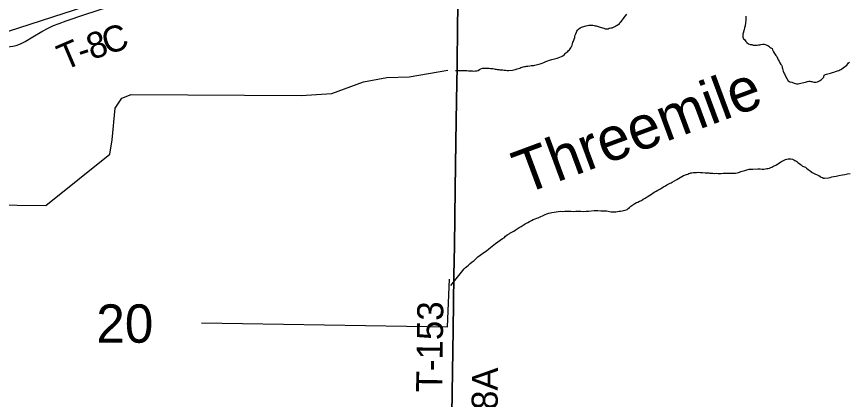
# Model space of a CAD drawing. Extents: x 2.4 to 73.1, y 4.5 to 25.6.
# Drawn here: x 33.042 to 33.951, y 21.132 to 21.55 of the extents above; entities that cross this region are included whole.
import ezdxf

# ---------------------------------------------------------------- set-up
doc = ezdxf.new("R2010")
doc.units = 0
for name, color, linetype in [('GM_X_Minor_River', 7, 'Continuous'), ('GM_X_Minor_River_Text', 7, 'Continuous'), ('GM_X_Rail_Line', 7, 'Continuous'), ('GM_X_Section_Text', 7, 'Continuous'), ('GM_X_Township', 7, 'Continuous'), ('GM_X_Township_Road', 7, 'Continuous'), ('GM_X_Township_Road_Text', 7, 'Continuous'), ('SH_Cut_Line', 7, 'Continuous')]:
    doc.layers.add(name, color=color, linetype=linetype)

msp = doc.modelspace()

# ---------------------------------------------------------------- linework, layer by layer
at = {"layer": 'GM_X_Minor_River'}
for points in [[(33.64919, 21.52192), (33.6498, 21.52323), (33.6502, 21.52436), (33.65061, 21.5253), (33.65103, 21.52719), (33.65125, 21.52813), (33.65166, 21.52964), (33.65228, 21.53134), (33.65289, 21.53303), (33.65349, 21.53415), (33.65408, 21.53528), (33.65506, 21.5362), (33.65699, 21.53767), (33.65834, 21.5384), (33.65949, 21.53894), (33.66351, 21.53997), (33.66504, 21.54032), (33.66656, 21.54047), (33.66808, 21.54062), (33.66941, 21.54058), (33.67074, 21.54055), (33.67244, 21.54032), (33.67339, 21.5401), (33.67452, 21.53988), (33.67546, 21.53948), (33.67659, 21.53907), (33.67773, 21.53885), (33.67866, 21.53845), (33.68017, 21.53803), (33.68149, 21.53762), (33.68281, 21.5372), (33.68413, 21.53679), (33.68527, 21.53657), (33.68659, 21.53654), (33.68754, 21.53651), (33.6887, 21.53724), (33.69061, 21.53757), (33.69195, 21.53792), (33.69348, 21.53845), (33.69502, 21.53936), (33.69598, 21.53991), (33.69733, 21.54063), (33.69849, 21.54136), (33.69945, 21.54191), (33.70024, 21.54284), (33.70083, 21.54377), (33.70219, 21.54507), (33.70317, 21.54637), (33.70435, 21.54786), (33.70514, 21.54898), (33.70808, 21.5527)], [(33.83774, 21.55034), (33.8379, 21.54919), (33.83787, 21.54806), (33.83784, 21.54673), (33.83761, 21.54521), (33.83758, 21.54407), (33.83736, 21.54256), (33.83712, 21.54067), (33.8369, 21.53934), (33.83649, 21.53841), (33.83628, 21.53727), (33.83605, 21.53576), (33.83481, 21.53199), (33.8346, 21.53086), (33.83457, 21.52991), (33.83436, 21.52896), (33.83452, 21.52763), (33.83542, 21.5259), (33.83616, 21.52493), (33.83708, 21.52396), (33.83782, 21.52299), (33.83893, 21.52182), (33.84079, 21.52044), (33.84267, 21.51964), (33.84438, 21.5194), (33.84588, 21.51898), (33.8474, 21.51895), (33.84873, 21.51891), (33.85025, 21.51887), (33.85177, 21.51902), (33.85292, 21.51918), (33.85425, 21.51953), (33.85616, 21.51986), (33.85787, 21.51982), (33.859, 21.51941), (33.86182, 21.51838), (33.86294, 21.5176), (33.86406, 21.51662), (33.86518, 21.51583), (33.86649, 21.51504), (33.86702, 21.51369), (33.86792, 21.51139), (33.86902, 21.50984), (33.86974, 21.5085), (33.87048, 21.50753), (33.87178, 21.50636), (33.8725, 21.50482), (33.87321, 21.5029), (33.87412, 21.50136), (33.87483, 21.49944), (33.87594, 21.49789), (33.87667, 21.49692), (33.87739, 21.49539), (33.87756, 21.49443), (33.87772, 21.49329), (33.87807, 21.49195)], [(33.52088, 21.49128), (33.52421, 21.49129), (33.52535, 21.49126), (33.5263, 21.49124), (33.52744, 21.49121), (33.52839, 21.49118), (33.52972, 21.49115), (33.53105, 21.49112), (33.53238, 21.49108), (33.53352, 21.49106), (33.53503, 21.49083), (33.53655, 21.49079), (33.53807, 21.49075), (33.53921, 21.49072), (33.54034, 21.4905), (33.54282, 21.49082), (33.54415, 21.49098), (33.54568, 21.49132), (33.54703, 21.49242), (33.54857, 21.49314), (33.55029, 21.49367), (33.55162, 21.49363), (33.55296, 21.49379), (33.5541, 21.49376), (33.55618, 21.49371), (33.5577, 21.49367), (33.55922, 21.49344), (33.56073, 21.4934), (33.56168, 21.49319), (33.56319, 21.49296), (33.56414, 21.49275), (33.56527, 21.49253), (33.5664, 21.49231), (33.56811, 21.49227), (33.56925, 21.49205), (33.57076, 21.49201), (33.57247, 21.49177), (33.57398, 21.49155), (33.5755, 21.49151), (33.5772, 21.49127), (33.57872, 21.49124), (33.5831, 21.4915), (33.58463, 21.49204), (33.58635, 21.49237), (33.5873, 21.49254), (33.58826, 21.49289), (33.58979, 21.49342), (33.59113, 21.49377), (33.59228, 21.49431), (33.59363, 21.49484), (33.59478, 21.4952), (33.59611, 21.49554), (33.59745, 21.4957), (33.59859, 21.49586), (33.59992, 21.49601), (33.60202, 21.49634), (33.60354, 21.49649), (33.60488, 21.49665), (33.6064, 21.4968), (33.60755, 21.49715), (33.60889, 21.4975), (33.61041, 21.49765), (33.61175, 21.49799), (33.61347, 21.49852), (33.61558, 21.49922), (33.6175, 21.49994), (33.61961, 21.50102), (33.62191, 21.50172), (33.62364, 21.50244), (33.62497, 21.50278), (33.62613, 21.50332), (33.62765, 21.50367), (33.62899, 21.50401), (33.63033, 21.50436), (33.63186, 21.5047), (33.63301, 21.50505), (33.63665, 21.50647), (33.63799, 21.50701), (33.63975, 21.50868), (33.64053, 21.5096), (33.6415, 21.51034), (33.64246, 21.51107), (33.64343, 21.51181), (33.64441, 21.51292), (33.64538, 21.51366), (33.64598, 21.51478), (33.64696, 21.51609), (33.64776, 21.51797), (33.64836, 21.5189), (33.64877, 21.52041), (33.64919, 21.52192)], [(33.9228, 21.48408), (33.92312, 21.48605), (33.92466, 21.48677), (33.92581, 21.48712), (33.92715, 21.48765), (33.93002, 21.48834), (33.93135, 21.48868), (33.9325, 21.48903), (33.93365, 21.48938), (33.93557, 21.49009), (33.93672, 21.49044), (33.93787, 21.49099), (33.93921, 21.49133), (33.94036, 21.49187), (33.94132, 21.49242), (33.94248, 21.49296), (33.94403, 21.49425), (33.94558, 21.49534), (33.94654, 21.49608), (33.9479, 21.49718), (33.94926, 21.49848), (33.94986, 21.49941), (33.95083, 21.50034)], [(32.50998, 21.35024), (33.07394, 21.34372), (33.14382, 21.39998), (33.14632, 21.41556), (33.1498, 21.45015), (33.15704, 21.46115), (33.16712, 21.46493), (33.3527, 21.46383), (33.38617, 21.46621), (33.42042, 21.47866), (33.44591, 21.48372), (33.47044, 21.48441), (33.5127, 21.49167)], [(33.87807, 21.49195), (33.8786, 21.49042), (33.87932, 21.48869), (33.88005, 21.48753), (33.88121, 21.485)], [(33.88121, 21.485), (33.8841, 21.47994), (33.88597, 21.47893), (33.88805, 21.47829), (33.8905, 21.47745), (33.89295, 21.4768), (33.89485, 21.47673), (33.89639, 21.47706), (33.89773, 21.47721), (33.89926, 21.47773), (33.90118, 21.47804), (33.90291, 21.47856), (33.90502, 21.47906), (33.90637, 21.47958), (33.9077, 21.47954), (33.90865, 21.47932), (33.90978, 21.47909), (33.91092, 21.47886), (33.91205, 21.47844), (33.913, 21.47841), (33.91453, 21.47855), (33.91606, 21.47888), (33.91799, 21.47976), (33.91935, 21.48048), (33.92051, 21.4812), (33.9228, 21.48408)], [(33.72806, 21.35197), (33.73019, 21.35324), (33.73292, 21.35505), (33.73486, 21.35631), (33.73662, 21.35759), (33.73837, 21.35867), (33.74011, 21.35956), (33.74185, 21.36046), (33.74398, 21.36172), (33.74612, 21.36298), (33.74806, 21.36425), (33.75, 21.36532), (33.75175, 21.36641), (33.75311, 21.36731), (33.75505, 21.3682), (33.75621, 21.36873), (33.75756, 21.36945), (33.76241, 21.37214), (33.76435, 21.37322), (33.76629, 21.37448), (33.76803, 21.37538), (33.76959, 21.37647), (33.77094, 21.37699), (33.77287, 21.37769), (33.77441, 21.37821), (33.77576, 21.37873), (33.77691, 21.37908), (33.77787, 21.37942), (33.77902, 21.37958), (33.78055, 21.37972), (33.78227, 21.37985), (33.78398, 21.37998), (33.78627, 21.3801), (33.78837, 21.38003), (33.79065, 21.37995), (33.7935, 21.37967), (33.7954, 21.3796), (33.7973, 21.37954), (33.79863, 21.37931), (33.79996, 21.37926), (33.80185, 21.37901), (33.80395, 21.37894), (33.80585, 21.37906), (33.80756, 21.37882), (33.80946, 21.37875), (33.81099, 21.37889), (33.81309, 21.37901), (33.815, 21.37914), (33.8171, 21.37926), (33.81919, 21.37919), (33.82128, 21.37912), (33.82338, 21.37924), (33.8249, 21.37919), (33.82662, 21.37932), (33.82815, 21.37965), (33.82969, 21.37998), (33.83084, 21.38032), (33.83219, 21.38085), (33.83391, 21.38117), (33.83526, 21.3817), (33.83661, 21.38203), (33.83796, 21.38256), (33.83892, 21.38291), (33.84026, 21.38305), (33.8416, 21.38339), (33.84332, 21.38352), (33.84542, 21.38364), (33.85095, 21.38384), (33.8519, 21.384), (33.85361, 21.38375), (33.8557, 21.38368), (33.8576, 21.38362), (33.85932, 21.38375), (33.86086, 21.38408), (33.8622, 21.38441), (33.86354, 21.38475), (33.86508, 21.38527), (33.86624, 21.3858), (33.86741, 21.38652), (33.86876, 21.38705), (33.86992, 21.38758), (33.87127, 21.3883), (33.87283, 21.3892), (33.87439, 21.39029), (33.87613, 21.39137), (33.87807, 21.39245), (33.87962, 21.39335), (33.88117, 21.39406), (33.88251, 21.39439), (33.88386, 21.39473), (33.88557, 21.39486), (33.88691, 21.39482), (33.88861, 21.39438), (33.89011, 21.39376), (33.89123, 21.39315), (33.89236, 21.39254), (33.89328, 21.39175), (33.8944, 21.39095), (33.8957, 21.38996), (33.897, 21.38896), (33.89831, 21.38816)], [(33.89831, 21.38816), (33.8998, 21.38697), (33.90167, 21.38614), (33.9028, 21.38553), (33.9041, 21.38454), (33.90577, 21.38315), (33.90782, 21.38175), (33.91024, 21.37996), (33.91305, 21.37853), (33.91548, 21.37731), (33.91736, 21.37649), (33.91886, 21.37568), (33.92017, 21.37487), (33.92148, 21.37426), (33.92261, 21.37384), (33.92355, 21.37362), (33.92814, 21.37403), (33.92986, 21.37436), (33.93179, 21.37505), (33.9339, 21.37555), (33.9362, 21.37605), (33.93927, 21.37671), (33.94309, 21.37715), (33.94597, 21.37781), (33.94865, 21.3783), (33.95152, 21.37877)], [(33.51577, 21.25663), (33.5306, 21.27482), (33.53198, 21.2761), (33.53335, 21.27739), (33.53511, 21.27885), (33.53707, 21.2805), (33.53903, 21.28234), (33.54118, 21.28398), (33.54333, 21.28581), (33.5455, 21.28802), (33.54802, 21.28965), (33.55193, 21.29256), (33.55466, 21.29457), (33.55719, 21.29657), (33.5648, 21.30222), (33.56734, 21.30404), (33.56987, 21.30605), (33.57221, 21.30768), (33.57415, 21.30876), (33.57553, 21.31024), (33.57748, 21.31169), (33.57942, 21.31277), (33.5804, 21.3135), (33.58176, 21.31441), (33.58311, 21.31512), (33.58448, 21.31603), (33.58622, 21.31711), (33.58817, 21.31838), (33.5905, 21.31982), (33.59263, 21.32108), (33.59478, 21.32253), (33.5971, 21.32379), (33.59982, 21.32541), (33.60176, 21.32649), (33.60388, 21.32737), (33.60582, 21.32845), (33.60775, 21.32933), (33.60968, 21.33003), (33.61122, 21.33055), (33.61276, 21.33107), (33.61411, 21.33179), (33.61585, 21.33249), (33.61739, 21.3332), (33.61895, 21.3341), (33.62068, 21.33461), (33.62184, 21.33514), (33.62299, 21.33549), (33.62453, 21.33601), (33.62625, 21.33633), (33.62855, 21.33663), (33.63085, 21.33713), (33.63333, 21.33724), (33.63543, 21.33755), (33.63791, 21.33747), (33.64039, 21.33757), (33.64401, 21.33764), (33.64686, 21.33755), (33.64971, 21.33745), (33.65238, 21.33756), (33.65505, 21.33766), (33.65771, 21.33757), (33.66095, 21.33746), (33.66362, 21.33756), (33.6661, 21.33767), (33.67221, 21.33823), (33.67621, 21.33829), (33.67944, 21.33818), (33.6821, 21.33809), (33.68439, 21.33802), (33.68591, 21.33797), (33.68742, 21.33754), (33.68912, 21.33729), (33.69083, 21.33704), (33.69235, 21.33699), (33.69349, 21.33695), (33.69464, 21.33691), (33.69597, 21.33706), (33.69788, 21.33719), (33.69941, 21.33752), (33.70114, 21.33784), (33.70267, 21.33798), (33.7042, 21.33831), (33.70592, 21.33863), (33.70727, 21.33916), (33.70824, 21.33951), (33.70923, 21.34061), (33.71078, 21.3417), (33.71235, 21.34317), (33.71449, 21.34463), (33.71664, 21.34608), (33.71857, 21.34696), (33.72011, 21.34767), (33.72186, 21.34857), (33.72398, 21.34945), (33.72592, 21.35071), (33.72806, 21.35197)], [(33.2439, 21.21568), (33.51219, 21.21149), (33.51456, 21.26357)]]:
    msp.add_lwpolyline(points, dxfattribs=at)
at = {"layer": 'GM_X_Rail_Line'}
msp.add_lwpolyline([(29.49738, 20.38454), (29.78056, 20.47623), (30.02642, 20.55584), (30.5317, 20.7222), (31.06173, 20.89547), (31.60226, 21.07108), (31.99378, 21.19809), (32.24901, 21.28076), (33.02045, 21.53011), (33.27514, 21.61267)], dxfattribs=at)
at = {"layer": 'GM_X_Township'}
msp.add_lwpolyline([(33.52348, 21.55929), (33.52326, 21.54065), (33.52279, 21.49561), (33.52224, 21.45833), (33.5215, 21.41329), (33.52074, 21.36204), (33.51972, 21.29992), (33.51919, 21.2673), (33.51837, 21.20828), (33.51713, 21.11664)], dxfattribs=at)
at = {"layer": 'GM_X_Township_Road'}
for points in [[(33.01906, 21.51698), (33.0225, 21.51698), (33.03181, 21.51699), (33.03488, 21.51721), (33.03791, 21.51765), (33.04177, 21.51862), (33.04637, 21.52038), (33.05131, 21.52292), (33.05985, 21.52798), (33.06978, 21.53383), (33.0764, 21.53734), (33.08233, 21.54012), (33.08837, 21.54263), (33.09627, 21.54552), (33.11635, 21.55218), (33.15567, 21.56499), (33.2553, 21.59744), (33.28546, 21.60725), (33.29385, 21.60965), (33.30113, 21.61141), (33.30848, 21.61279), (33.31528, 21.6137), (33.32274, 21.61432), (33.33053, 21.61456)], [(33.51687, 21.084), (33.51693, 21.08841), (33.51701, 21.09773), (33.51725, 21.11637), (33.51849, 21.20801), (33.5193, 21.26703), (33.51984, 21.29964), (33.52086, 21.36177), (33.52162, 21.41302), (33.52236, 21.45806), (33.52291, 21.49534), (33.52338, 21.54038), (33.5236, 21.55902), (33.524, 21.59629), (33.52446, 21.61197)]]:
    msp.add_lwpolyline(points, dxfattribs=at)
at = {"layer": 'SH_Cut_Line'}
for points in [[(33.51713, 21.11664), (33.51837, 21.20828), (33.51919, 21.2673), (33.51972, 21.29992), (33.52074, 21.36204), (33.5215, 21.41329), (33.52224, 21.45833), (33.52279, 21.49561), (33.52326, 21.54065), (33.52348, 21.55929)], [(33.52348, 21.55929), (33.52326, 21.54065), (33.52279, 21.49561), (33.52224, 21.45833), (33.5215, 21.41329), (33.52074, 21.36204), (33.51972, 21.29992), (33.51919, 21.2673), (33.51837, 21.20828), (33.51713, 21.11664)]]:
    msp.add_lwpolyline(points, dxfattribs=at)

# ---------------------------------------------------------------- texts
at = {"layer": 'GM_X_Minor_River_Text'}
msp.add_text('Threemile', height=0.04737, rotation=20.37047, dxfattribs=at).set_placement((33.59512, 21.35557))
at = {"layer": 'GM_X_Section_Text'}
msp.add_text('20', height=0.041856, rotation=0.00001, dxfattribs=at).set_placement((33.12902, 21.1941))
at = {"layer": 'GM_X_Township_Road_Text'}
for s, height, rotation, p in [('8', 0.02841, 18.18182, (33.12398, 21.50259)), ('C', 0.02841, 18.05542, (33.14046, 21.508)), ('T', 0.02841, 23.13583, (33.09413, 21.49077)), ('-', 0.02841, 18.71166, (33.11309, 21.4989)), ('T-153', 0.028409, 89.16012, (33.50633, 21.13983)), ('T-8A', 0.028409, 89.36558, (33.56651, 21.08479))]:
    msp.add_text(s, height=height, rotation=rotation, dxfattribs=at).set_placement(p)

doc.saveas('drawing.dxf')
